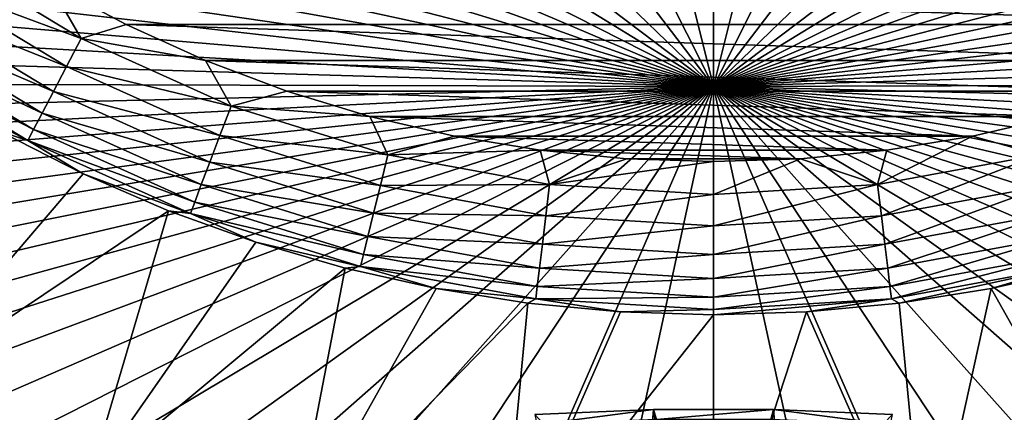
# Model space of a CAD drawing. Header units: metres. Extents: x -90 to 304, y -90 to 74.
# Tile 388 of 570: x 235.47 to 241.9, y 22 to 24.56. Entities that reach past the tile are written whole.
import ezdxf

# ---------------------------------------------------------------- set-up
doc = ezdxf.new("R2010")
doc.units = ezdxf.units.M
doc.layers.add('solid_21662050_350', color=7, linetype='CONTINUOUS')

msp = doc.modelspace()

# ---------------------------------------------------------------- linework, layer by layer
at = {"layer": 'solid_21662050_350'}
for points in [[(238.191269, 26.493778, 179.352829), (240, 24.126535, 186.507858), (238.787949, 26.533983, 179.241165)], [(238.787949, 26.533983, 179.241165), (240, 24.126535, 186.507858), (239.392105, 26.558205, 179.173889)], [(239.392105, 26.558205, 179.173889), (240, 24.126535, 186.507858), (240, 26.037872, 180.85527)], [(240, 24.126535, 186.507858), (240.611481, 26.571409, 179.130371), (240, 26.579887, 179.106644)], [(240, 26.566296, 179.151413), (240, 24.126535, 186.507858), (240, 26.579887, 179.106644)], [(240, 24.126535, 186.507858), (241.218994, 26.546709, 179.199142), (240.611481, 26.571409, 179.130371)], [(240, 26.566296, 179.151413), (240, 26.037872, 180.85527), (240, 24.126535, 186.507858)], [(240, 24.126535, 186.507858), (241.818817, 26.505947, 179.312546), (241.218994, 26.546709, 179.199142)], [(237.605743, 26.437841, 179.508209), (240, 24.126535, 186.507858), (238.191269, 26.493778, 179.352829)], [(240, 24.126535, 186.507858), (242.407257, 26.449377, 179.469849), (241.818817, 26.505947, 179.312546)], [(237.034973, 26.366514, 179.706329), (240, 24.126535, 186.507858), (237.605743, 26.437841, 179.508209)], [(240, 24.126535, 186.507858), (242.980667, 26.377354, 179.670074), (242.407257, 26.449377, 179.469849)], [(236.482498, 26.280237, 179.945969), (240, 24.126535, 186.507858), (237.034973, 26.366514, 179.706329)], [(240, 24.126535, 186.507858), (243.535538, 26.290325, 179.911987), (242.980667, 26.377354, 179.670074)], [(235.951691, 26.179544, 180.225647), (240, 24.126535, 186.507858), (236.482498, 26.280237, 179.945969)], [(240, 24.126535, 186.507858), (244.068451, 26.188833, 180.194061), (243.535538, 26.290325, 179.911987)], [(235.445862, 26.065054, 180.543655), (240, 24.126535, 186.507858), (235.951691, 26.179544, 180.225647)], [(240, 24.126535, 186.507858), (244.576111, 26.073509, 180.514557), (244.068451, 26.188833, 180.194061)], [(234.968094, 25.937473, 180.898026), (240, 24.126535, 186.507858), (235.445862, 26.065054, 180.543655)], [(240, 24.126535, 186.507858), (245.05542, 25.945068, 180.871506), (244.576111, 26.073509, 180.514557)], [(234.521347, 25.797586, 181.286575), (240, 24.126535, 186.507858), (234.968094, 25.937473, 180.898026)], [(240, 24.126535, 186.507858), (245.503433, 25.804304, 181.262665), (245.05542, 25.945068, 180.871506)], [(234.108398, 25.646259, 181.706909), (240, 24.126535, 186.507858), (234.521347, 25.797586, 181.286575)], [(240, 24.126535, 186.507858), (245.917374, 25.652092, 181.685623), (245.503433, 25.804304, 181.262665)], [(233.73175, 25.484425, 182.156418), (240, 24.126535, 186.507858), (234.108398, 25.646259, 181.706909)], [(240, 24.126535, 186.507858), (246.294708, 25.489372, 182.137772), (245.917374, 25.652092, 181.685623)], [(233.393768, 25.313076, 182.632355), (240, 24.126535, 186.507858), (233.73175, 25.484425, 182.156418)], [(240, 24.126535, 186.507858), (246.633133, 25.31715, 182.616302), (246.294708, 25.489372, 182.137772)], [(240, 24.126535, 186.507858), (246.930557, 25.136494, 183.118286), (246.633133, 25.31715, 182.616302)], [(233.096497, 25.133276, 183.131775), (240, 24.126535, 186.507858), (233.393768, 25.313076, 182.632355)], [(232.841797, 24.946127, 183.651596), (240, 24.126535, 186.507858), (233.096497, 25.133276, 183.131775)], [(240, 24.126535, 186.507858), (247.185181, 24.948517, 183.640579), (246.930557, 25.136494, 183.118286)], [(234.956421, 24.993122, -27.841965), (235.873947, 24.438463, -27.841965), (234.839737, 24.824076, -27.77289)], [(234.956421, 24.993122, -27.841965), (235.667557, 24.796602, -27.865166), (235.873947, 24.438463, -27.841965)], [(232.631241, 24.752787, 184.188629), (240, 24.126535, 186.507858), (232.841797, 24.946127, 183.651596)], [(240, 24.126535, 186.507858), (247.395432, 24.754381, 184.179993), (247.185181, 24.948517, 183.640579)], [(234.839737, 24.824076, -27.77289), (235.778488, 24.256584, -27.77289), (234.734253, 24.671246, -27.661184)], [(235.873947, 24.438463, -27.841965), (235.778488, 24.256584, -27.77289), (234.839737, 24.824076, -27.77289)], [(232.466095, 24.554447, 184.739532), (240, 24.126535, 186.507858), (232.631241, 24.752787, 184.188629)], [(243.832397, 24.529301, -27.865166), (236.167603, 24.529301, -27.865166), (235.667557, 24.796602, -27.865166)], [(235.873947, 24.438463, -27.841965), (235.667557, 24.796602, -27.865166), (236.167603, 24.529301, -27.865166)], [(244.332443, 24.796602, -27.865166), (243.832397, 24.529301, -27.865166), (235.667557, 24.796602, -27.865166)], [(240, 24.126535, 186.507858), (247.560028, 24.555286, 184.73317), (247.395432, 24.754381, 184.179993)], [(234.734253, 24.671246, -27.661184), (235.692184, 24.092152, -27.661184), (234.644913, 24.541809, -27.512096)], [(235.778488, 24.256584, -27.77289), (235.692184, 24.092152, -27.661184), (234.734253, 24.671246, -27.661184)], [(232.347412, 24.352329, 185.300934), (240, 24.126535, 186.507858), (232.466095, 24.554447, 184.739532)], [(240, 24.126535, 186.507858), (247.677963, 24.352463, 185.296707), (247.560028, 24.555286, 184.73317)], [(234.644913, 24.541809, -27.512096), (235.619095, 23.95289, -27.512096), (234.575912, 24.441847, -27.332626)], [(235.692184, 24.092152, -27.661184), (235.619095, 23.95289, -27.512096), (234.644913, 24.541809, -27.512096)], [(235.873947, 24.438463, -27.841965), (236.167603, 24.529301, -27.865166), (236.684067, 24.295275, -27.865166)], [(243.315933, 24.295275, -27.865166), (236.684067, 24.295275, -27.865166), (236.167603, 24.529301, -27.865166)], [(243.832397, 24.529301, -27.865166), (243.315933, 24.295275, -27.865166), (236.167603, 24.529301, -27.865166)], [(234.575912, 24.441847, -27.332626), (235.562653, 23.845339, -27.332626), (234.530487, 24.376049, -27.131203)], [(235.619095, 23.95289, -27.512096), (235.562653, 23.845339, -27.332626), (234.575912, 24.441847, -27.332626)], [(235.873947, 24.438463, -27.841965), (236.851639, 23.998442, -27.841965), (235.778488, 24.256584, -27.77289)], [(235.873947, 24.438463, -27.841965), (236.684067, 24.295275, -27.865166), (236.851639, 23.998442, -27.841965)], [(232.275909, 24.14768, 185.86937), (240, 24.126535, 186.507858), (232.347412, 24.352329, 185.300934)], [(234.530487, 24.376049, -27.131203), (235.525497, 23.774548, -27.131203), (234.822311, 24.141272, -26.917501)], [(235.562653, 23.845339, -27.332626), (235.525497, 23.774548, -27.131203), (234.530487, 24.376049, -27.131203)], [(240, 24.126535, 186.507858), (247.74855, 24.14716, 185.867142), (247.677963, 24.352463, 185.296707)], [(242.785248, 24.09552, -27.865166), (237.214752, 24.09552, -27.865166), (236.684067, 24.295275, -27.865166)], [(236.851639, 23.998442, -27.841965), (236.684067, 24.295275, -27.865166), (237.214752, 24.09552, -27.865166)], [(243.315933, 24.295275, -27.865166), (242.785248, 24.09552, -27.865166), (236.684067, 24.295275, -27.865166)], [(235.778488, 24.256584, -27.77289), (236.778793, 23.806383, -27.77289), (235.692184, 24.092152, -27.661184)], [(236.851639, 23.998442, -27.841965), (236.778793, 23.806383, -27.77289), (235.778488, 24.256584, -27.77289)], [(232.252029, 23.941763, 186.44133), (240, 24.126535, 186.507858), (232.275909, 24.14768, 185.86937)], [(232.275909, 23.735844, 187.01329), (240, 24.126535, 186.507858), (232.252029, 23.941763, 186.44133)], [(232.347412, 23.531195, 187.581726), (240, 24.126535, 186.507858), (232.275909, 23.735844, 187.01329)], [(232.466095, 23.329077, 188.143127), (240, 24.126535, 186.507858), (232.347412, 23.531195, 187.581726)], [(232.631241, 23.130737, 188.694046), (240, 24.126535, 186.507858), (232.466095, 23.329077, 188.143127)], [(232.841797, 22.937397, 189.231064), (240, 24.126535, 186.507858), (232.631241, 23.130737, 188.694046)], [(233.096497, 22.75025, 189.750885), (240, 24.126535, 186.507858), (232.841797, 22.937397, 189.231064)], [(233.393768, 22.570448, 190.250305), (240, 24.126535, 186.507858), (233.096497, 22.75025, 189.750885)], [(233.73175, 22.399099, 190.726242), (240, 24.126535, 186.507858), (233.393768, 22.570448, 190.250305)], [(234.108398, 22.237265, 191.175751), (240, 24.126535, 186.507858), (233.73175, 22.399099, 190.726242)], [(234.521347, 22.085938, 191.596085), (240, 24.126535, 186.507858), (234.108398, 22.237265, 191.175751)], [(234.968094, 21.946051, 191.984634), (240, 24.126535, 186.507858), (234.521347, 22.085938, 191.596085)], [(235.525497, 23.774548, -27.131203), (235.344818, 23.832262, -26.917501), (234.822311, 24.141272, -26.917501)], [(235.445862, 21.81847, 192.339005), (240, 24.126535, 186.507858), (234.968094, 21.946051, 191.984634)], [(235.951691, 21.703979, 192.657013), (240, 24.126535, 186.507858), (235.445862, 21.81847, 192.339005)], [(236.482498, 21.603287, 192.936691), (240, 24.126535, 186.507858), (235.951691, 21.703979, 192.657013)], [(237.034973, 21.51701, 193.176346), (240, 24.126535, 186.507858), (236.482498, 21.603287, 192.936691)], [(236.851639, 23.998442, -27.841965), (237.214752, 24.09552, -27.865166), (237.757339, 23.93092, -27.865166)], [(237.605743, 21.445683, 193.374451), (240, 24.126535, 186.507858), (237.034973, 21.51701, 193.176346)], [(242.242661, 23.93092, -27.865166), (237.757339, 23.93092, -27.865166), (237.214752, 24.09552, -27.865166)], [(242.785248, 24.09552, -27.865166), (242.242661, 23.93092, -27.865166), (237.214752, 24.09552, -27.865166)], [(238.191269, 21.389746, 193.529831), (240, 24.126535, 186.507858), (237.605743, 21.445683, 193.374451)], [(238.787949, 21.349541, 193.641495), (240, 24.126535, 186.507858), (238.191269, 21.389746, 193.529831)], [(239.392105, 21.325319, 193.708786), (240, 24.126535, 186.507858), (238.787949, 21.349541, 193.641495)], [(239.392105, 21.325319, 193.708786), (240, 21.317228, 193.731247), (240, 24.126535, 186.507858)], [(240, 24.126535, 186.507858), (247.771332, 23.940645, 186.440933), (247.74855, 24.14716, 185.867142)], [(240, 24.126535, 186.507858), (240, 21.317228, 193.731247), (240.607986, 21.324869, 193.709854)], [(240, 24.126535, 186.507858), (240.607986, 21.324869, 193.709854), (241.212418, 21.348648, 193.643631)], [(240, 24.126535, 186.507858), (241.212418, 21.348648, 193.643631), (241.80954, 21.388424, 193.532974)], [(240, 24.126535, 186.507858), (241.80954, 21.388424, 193.532974), (242.395706, 21.443954, 193.378555)], [(240, 24.126535, 186.507858), (242.395706, 21.443954, 193.378555), (242.967255, 21.514902, 193.18132)], [(240, 24.126535, 186.507858), (242.967255, 21.514902, 193.18132), (243.520691, 21.600836, 192.942459)], [(240, 24.126535, 186.507858), (243.520691, 21.600836, 192.942459), (244.052582, 21.701227, 192.663437)], [(240, 24.126535, 186.507858), (244.052582, 21.701227, 192.663437), (244.559631, 21.815462, 192.345947)], [(240, 24.126535, 186.507858), (244.559631, 21.815462, 192.345947), (245.038742, 21.942841, 191.991974)], [(240, 24.126535, 186.507858), (245.038742, 21.942841, 191.991974), (245.486908, 22.082581, 191.603653)], [(240, 24.126535, 186.507858), (245.486908, 22.082581, 191.603653), (245.901382, 22.233824, 191.18338)], [(240, 24.126535, 186.507858), (245.901382, 22.233824, 191.18338), (246.279587, 22.395639, 190.733749)], [(240, 24.126535, 186.507858), (246.279587, 22.395639, 190.733749), (246.619186, 22.567034, 190.257507)], [(240, 24.126535, 186.507858), (246.619186, 22.567034, 190.257507), (246.918076, 22.746952, 189.757584)], [(240, 24.126535, 186.507858), (246.918076, 22.746952, 189.757584), (247.174377, 22.934288, 189.237076)], [(240, 24.126535, 186.507858), (247.174377, 22.934288, 189.237076), (247.386536, 23.127888, 188.699158)], [(240, 24.126535, 186.507858), (247.386536, 23.127888, 188.699158), (247.553207, 23.326557, 188.147156)], [(240, 24.126535, 186.507858), (247.553207, 23.326557, 188.147156), (247.673355, 23.529076, 187.584457)], [(240, 24.126535, 186.507858), (247.673355, 23.529076, 187.584457), (247.746216, 23.734192, 187.014542)], [(240, 24.126535, 186.507858), (247.746216, 23.734192, 187.014542), (247.771332, 23.940645, 186.440933)], [(235.692184, 24.092152, -27.661184), (236.712952, 23.632748, -27.661184), (235.619095, 23.95289, -27.512096)], [(236.778793, 23.806383, -27.77289), (236.712952, 23.632748, -27.661184), (235.692184, 24.092152, -27.661184)], [(236.851639, 23.998442, -27.841965), (237.875229, 23.679476, -27.841965), (236.778793, 23.806383, -27.77289)], [(236.851639, 23.998442, -27.841965), (237.757339, 23.93092, -27.865166), (237.875229, 23.679476, -27.841965)], [(235.619095, 23.95289, -27.512096), (236.657181, 23.485691, -27.512096), (235.562653, 23.845339, -27.332626)], [(236.712952, 23.632748, -27.661184), (236.657181, 23.485691, -27.512096), (235.619095, 23.95289, -27.512096)], [(241.69046, 23.802153, -27.865166), (238.30954, 23.802153, -27.865166), (237.757339, 23.93092, -27.865166)], [(237.875229, 23.679476, -27.841965), (237.757339, 23.93092, -27.865166), (238.30954, 23.802153, -27.865166)], [(242.242661, 23.93092, -27.865166), (241.69046, 23.802153, -27.865166), (237.757339, 23.93092, -27.865166)], [(242.124771, 23.679476, -27.841965), (241.69046, 23.802153, -27.865166), (242.242661, 23.93092, -27.865166)], [(235.562653, 23.845339, -27.332626), (236.614105, 23.37212, -27.332626), (235.525497, 23.774548, -27.131203)], [(236.657181, 23.485691, -27.512096), (236.614105, 23.37212, -27.332626), (235.562653, 23.845339, -27.332626)], [(235.344818, 23.832262, -26.917501), (235.885696, 23.556669, -26.917501), (234.655655, 22.11727, 8.134833)], [(235.525497, 23.774548, -27.131203), (235.885696, 23.556669, -26.917501), (235.344818, 23.832262, -26.917501)], [(235.525497, 23.774548, -27.131203), (236.585754, 23.297365, -27.131203), (235.885696, 23.556669, -26.917501)], [(236.614105, 23.37212, -27.332626), (236.585754, 23.297365, -27.131203), (235.525497, 23.774548, -27.131203)], [(236.778793, 23.806383, -27.77289), (237.82608, 23.480038, -27.77289), (236.712952, 23.632748, -27.661184)], [(237.875229, 23.679476, -27.841965), (237.82608, 23.480038, -27.77289), (236.778793, 23.806383, -27.77289)], [(237.875229, 23.679476, -27.841965), (238.30954, 23.802153, -27.865166), (238.869019, 23.709778, -27.865166)], [(241.130981, 23.709778, -27.865166), (238.869019, 23.709778, -27.865166), (238.30954, 23.802153, -27.865166)], [(241.69046, 23.802153, -27.865166), (241.130981, 23.709778, -27.865166), (238.30954, 23.802153, -27.865166)], [(241.07019, 23.486216, -27.841965), (241.130981, 23.709778, -27.865166), (241.69046, 23.802153, -27.865166)], [(241.07019, 23.486216, -27.841965), (241.69046, 23.802153, -27.865166), (242.124771, 23.679476, -27.841965)], [(237.875229, 23.679476, -27.841965), (238.869019, 23.709778, -27.865166), (238.92981, 23.486216, -27.841965)], [(240.566727, 23.6542, -27.865166), (239.433273, 23.6542, -27.865166), (238.869019, 23.709778, -27.865166)], [(238.92981, 23.486216, -27.841965), (238.869019, 23.709778, -27.865166), (239.433273, 23.6542, -27.865166)], [(241.130981, 23.709778, -27.865166), (240.566727, 23.6542, -27.865166), (238.869019, 23.709778, -27.865166)], [(241.07019, 23.486216, -27.841965), (240.566727, 23.6542, -27.865166), (241.130981, 23.709778, -27.865166)], [(237.875229, 23.679476, -27.841965), (238.92981, 23.486216, -27.841965), (237.82608, 23.480038, -27.77289)], [(238.92981, 23.486216, -27.841965), (239.433273, 23.6542, -27.865166), (240, 23.635645, -27.865166)], [(240.566727, 23.6542, -27.865166), (240, 23.635645, -27.865166), (239.433273, 23.6542, -27.865166)], [(240, 23.421482, -27.841965), (240, 23.635645, -27.865166), (240.566727, 23.6542, -27.865166)], [(240, 23.421482, -27.841965), (240.566727, 23.6542, -27.865166), (241.07019, 23.486216, -27.841965)], [(241.07019, 23.486216, -27.841965), (242.124771, 23.679476, -27.841965), (241.09494, 23.282307, -27.77289)], [(242.124771, 23.679476, -27.841965), (242.17392, 23.480038, -27.77289), (241.09494, 23.282307, -27.77289)], [(236.712952, 23.632748, -27.661184), (237.781631, 23.29973, -27.661184), (236.657181, 23.485691, -27.512096)], [(237.82608, 23.480038, -27.77289), (237.781631, 23.29973, -27.661184), (236.712952, 23.632748, -27.661184)], [(238.92981, 23.486216, -27.841965), (240, 23.635645, -27.865166), (240, 23.421482, -27.841965)], [(235.885696, 23.556669, -26.917501), (236.442825, 23.315584, -26.917501), (234.655655, 22.11727, 8.134833)], [(236.585754, 23.297365, -27.131203), (236.442825, 23.315584, -26.917501), (235.885696, 23.556669, -26.917501)], [(236.657181, 23.485691, -27.512096), (237.743988, 23.147024, -27.512096), (236.614105, 23.37212, -27.332626)], [(237.781631, 23.29973, -27.661184), (237.743988, 23.147024, -27.512096), (236.657181, 23.485691, -27.512096)], [(237.82608, 23.480038, -27.77289), (238.90506, 23.282307, -27.77289), (237.781631, 23.29973, -27.661184)], [(238.92981, 23.486216, -27.841965), (238.90506, 23.282307, -27.77289), (237.82608, 23.480038, -27.77289)], [(238.92981, 23.486216, -27.841965), (240, 23.421482, -27.841965), (238.90506, 23.282307, -27.77289)], [(241.07019, 23.486216, -27.841965), (241.09494, 23.282307, -27.77289), (240, 23.216074, -27.77289)], [(240, 23.421482, -27.841965), (241.07019, 23.486216, -27.841965), (240, 23.216074, -27.77289)], [(241.09494, 23.282307, -27.77289), (242.17392, 23.480038, -27.77289), (241.117325, 23.097958, -27.661184)], [(242.17392, 23.480038, -27.77289), (242.218369, 23.29973, -27.661184), (241.117325, 23.097958, -27.661184)], [(240, 23.421482, -27.841965), (240, 23.216074, -27.77289), (238.90506, 23.282307, -27.77289)], [(236.614105, 23.37212, -27.332626), (237.71492, 23.029089, -27.332626), (236.585754, 23.297365, -27.131203)], [(237.743988, 23.147024, -27.512096), (237.71492, 23.029089, -27.332626), (236.614105, 23.37212, -27.332626)], [(236.442825, 23.315584, -26.917501), (235.922043, 21.547314, 8.134833), (234.655655, 22.11727, 8.134833)], [(236.442825, 23.315584, -26.917501), (237.013977, 23.109955, -26.917501), (235.922043, 21.547314, 8.134833)], [(236.585754, 23.297365, -27.131203), (237.013977, 23.109955, -26.917501), (236.442825, 23.315584, -26.917501)], [(236.585754, 23.297365, -27.131203), (237.695786, 22.951464, -27.131203), (237.013977, 23.109955, -26.917501)], [(237.71492, 23.029089, -27.332626), (237.695786, 22.951464, -27.131203), (236.585754, 23.297365, -27.131203)], [(237.781631, 23.29973, -27.661184), (238.882675, 23.097958, -27.661184), (237.743988, 23.147024, -27.512096)], [(238.90506, 23.282307, -27.77289), (238.882675, 23.097958, -27.661184), (237.781631, 23.29973, -27.661184)], [(238.90506, 23.282307, -27.77289), (240, 23.216074, -27.77289), (238.882675, 23.097958, -27.661184)], [(241.09494, 23.282307, -27.77289), (241.117325, 23.097958, -27.661184), (240, 23.030373, -27.661184)], [(240, 23.216074, -27.77289), (241.09494, 23.282307, -27.77289), (240, 23.030373, -27.661184)], [(241.117325, 23.097958, -27.661184), (242.218369, 23.29973, -27.661184), (241.136292, 22.941828, -27.512096)], [(242.218369, 23.29973, -27.661184), (242.256012, 23.147024, -27.512096), (241.136292, 22.941828, -27.512096)], [(240, 23.216074, -27.77289), (240, 23.030373, -27.661184), (238.882675, 23.097958, -27.661184)], [(237.743988, 23.147024, -27.512096), (238.863708, 22.941828, -27.512096), (237.71492, 23.029089, -27.332626)], [(238.882675, 23.097958, -27.661184), (238.863708, 22.941828, -27.512096), (237.743988, 23.147024, -27.512096)], [(241.136292, 22.941828, -27.512096), (242.256012, 23.147024, -27.512096), (241.150925, 22.821249, -27.332626)], [(242.256012, 23.147024, -27.512096), (242.28508, 23.029089, -27.332626), (241.150925, 22.821249, -27.332626)], [(237.013977, 23.109955, -26.917501), (237.596909, 22.940596, -26.917501), (235.922043, 21.547314, 8.134833)], [(237.695786, 22.951464, -27.131203), (237.596909, 22.940596, -26.917501), (237.013977, 23.109955, -26.917501)], [(238.882675, 23.097958, -27.661184), (240, 23.030373, -27.661184), (238.863708, 22.941828, -27.512096)], [(241.117325, 23.097958, -27.661184), (241.136292, 22.941828, -27.512096), (240, 22.873096, -27.512096)], [(240, 23.030373, -27.661184), (241.117325, 23.097958, -27.661184), (240, 22.873096, -27.512096)], [(237.71492, 23.029089, -27.332626), (238.849075, 22.821249, -27.332626), (237.695786, 22.951464, -27.131203)], [(238.863708, 22.941828, -27.512096), (238.849075, 22.821249, -27.332626), (237.71492, 23.029089, -27.332626)], [(240, 23.030373, -27.661184), (240, 22.873096, -27.512096), (238.863708, 22.941828, -27.512096)], [(241.150925, 22.821249, -27.332626), (242.28508, 23.029089, -27.332626), (241.160568, 22.741882, -27.131203)], [(242.28508, 23.029089, -27.332626), (242.304214, 22.951464, -27.131203), (241.160568, 22.741882, -27.131203)], [(237.596909, 22.940596, -26.917501), (237.247894, 21.134167, 8.134833), (235.922043, 21.547314, 8.134833)], [(237.596909, 22.940596, -26.917501), (238.189331, 22.808172, -26.917501), (237.247894, 21.134167, 8.134833)], [(237.695786, 22.951464, -27.131203), (238.189331, 22.808172, -26.917501), (237.596909, 22.940596, -26.917501)], [(237.695786, 22.951464, -27.131203), (238.839432, 22.741882, -27.131203), (238.189331, 22.808172, -26.917501)], [(238.849075, 22.821249, -27.332626), (238.839432, 22.741882, -27.131203), (237.695786, 22.951464, -27.131203)], [(238.863708, 22.941828, -27.512096), (240, 22.873096, -27.512096), (238.849075, 22.821249, -27.332626)], [(241.136292, 22.941828, -27.512096), (241.150925, 22.821249, -27.332626), (240, 22.751631, -27.332626)], [(240, 22.873096, -27.512096), (241.136292, 22.941828, -27.512096), (240, 22.751631, -27.332626)], [(241.160568, 22.741882, -27.131203), (242.304214, 22.951464, -27.131203), (241.21109, 22.713211, -26.917501)], [(242.304214, 22.951464, -27.131203), (241.810669, 22.808172, -26.917501), (241.21109, 22.713211, -26.917501)], [(242.304214, 22.951464, -27.131203), (242.403091, 22.940596, -26.917501), (241.810669, 22.808172, -26.917501)], [(241.810669, 22.808172, -26.917501), (242.403091, 22.940596, -26.917501), (242.752106, 21.134167, 8.134833)], [(240, 22.873096, -27.512096), (240, 22.751631, -27.332626), (238.849075, 22.821249, -27.332626)], [(238.189331, 22.808172, -26.917501), (238.78891, 22.713211, -26.917501), (237.247894, 21.134167, 8.134833)], [(238.839432, 22.741882, -27.131203), (238.78891, 22.713211, -26.917501), (238.189331, 22.808172, -26.917501)], [(238.849075, 22.821249, -27.332626), (240, 22.751631, -27.332626), (238.839432, 22.741882, -27.131203)], [(241.150925, 22.821249, -27.332626), (241.160568, 22.741882, -27.131203), (240, 22.671682, -27.131203)], [(240, 22.751631, -27.332626), (241.150925, 22.821249, -27.332626), (240, 22.671682, -27.131203)], [(241.21109, 22.713211, -26.917501), (241.810669, 22.808172, -26.917501), (241.386169, 20.883848, 8.134833)], [(241.810669, 22.808172, -26.917501), (242.752106, 21.134167, 8.134833), (241.386169, 20.883848, 8.134833)], [(240, 22.751631, -27.332626), (240, 22.671682, -27.131203), (238.839432, 22.741882, -27.131203)], [(238.78891, 22.713211, -26.917501), (238.613831, 20.883848, 8.134833), (237.247894, 21.134167, 8.134833)], [(238.78891, 22.713211, -26.917501), (239.39325, 22.656082, -26.917501), (238.613831, 20.883848, 8.134833)], [(238.839432, 22.741882, -27.131203), (239.39325, 22.656082, -26.917501), (238.78891, 22.713211, -26.917501)], [(238.839432, 22.741882, -27.131203), (240, 22.671682, -27.131203), (239.39325, 22.656082, -26.917501)], [(241.160568, 22.741882, -27.131203), (240.60675, 22.656082, -26.917501), (240, 22.637014, -26.917501)], [(240, 22.671682, -27.131203), (241.160568, 22.741882, -27.131203), (240, 22.637014, -26.917501)], [(241.160568, 22.741882, -27.131203), (241.21109, 22.713211, -26.917501), (240.60675, 22.656082, -26.917501)], [(240.60675, 22.656082, -26.917501), (241.21109, 22.713211, -26.917501), (241.386169, 20.883848, 8.134833)], [(239.39325, 22.656082, -26.917501), (240, 22.637014, -26.917501), (238.613831, 20.883848, 8.134833)], [(240, 22.637014, -26.917501), (240, 20.799999, 8.134833), (238.613831, 20.883848, 8.134833)], [(240, 22.671682, -27.131203), (240, 22.637014, -26.917501), (239.39325, 22.656082, -26.917501)], [(240.60675, 22.656082, -26.917501), (241.386169, 20.883848, 8.134833), (240, 20.799999, 8.134833)], [(240, 22.637014, -26.917501), (240.60675, 22.656082, -26.917501), (240, 20.799999, 8.134833)], [(234.655655, 22.11727, 8.134833), (235.753845, 21.06699, 8.134833), (234.444061, 21.653379, 8.134833)], [(234.655655, 22.11727, 8.134833), (235.922043, 21.547314, 8.134833), (235.753845, 21.06699, 8.134833)], [(239.608215, 22.018454, 98.130539), (238.833466, 21.987143, 98.244637), (239.387222, 19.38442, 97.205063)], [(238.890335, 21.92469, 98.472214), (238.833466, 21.987143, 98.244637), (239.608215, 22.018454, 98.130539)], [(238.890335, 21.92469, 98.472214), (239.608215, 22.018454, 98.130539), (239.627258, 21.954659, 98.363007)], [(239.608215, 22.018454, 98.130539), (239.387222, 19.38442, 97.205063), (240, 19.376038, 97.163475)], [(240.391785, 22.018454, 98.130539), (239.608215, 22.018454, 98.130539), (240, 19.376038, 97.163475)], [(239.627258, 21.954659, 98.363007), (239.608215, 22.018454, 98.130539), (240.391785, 22.018454, 98.130539)], [(239.627258, 21.954659, 98.363007), (240.391785, 22.018454, 98.130539), (240.372742, 21.954659, 98.363007)], [(240.391785, 22.018454, 98.130539), (240, 19.376038, 97.163475), (240.614883, 19.384882, 97.205498)], [(240.372742, 21.954659, 98.363007), (240.391785, 22.018454, 98.130539), (241.109665, 21.92469, 98.472214)], [(241.166534, 21.987143, 98.244637), (240.391785, 22.018454, 98.130539), (240.614883, 19.384882, 97.205498)], [(241.109665, 21.92469, 98.472214), (240.391785, 22.018454, 98.130539), (241.166534, 21.987143, 98.244637)]]:
    msp.add_3dface(points, dxfattribs=at)

doc.saveas('drawing.dxf')
